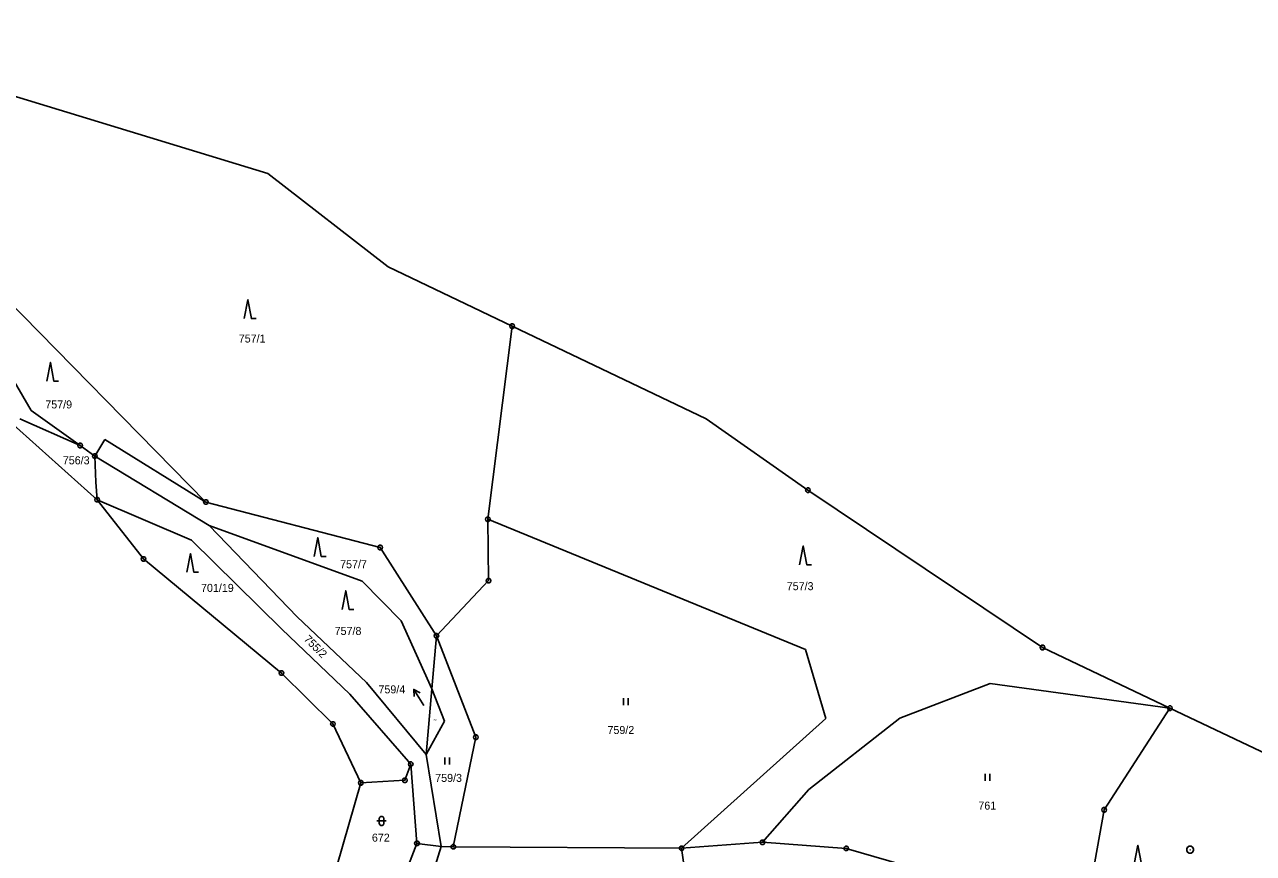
# Model space of a CAD drawing. Extents: x -694465 to -690527, y -983694 to -978978.
# Drawn here: x -691076.6 to -690815.5, y -980265.4 to -980089.3 of the extents above; entities that cross this region are included whole.
import ezdxf

# ---------------------------------------------------------------- set-up
doc = ezdxf.new("R2010")
doc.units = 0
for name, color, linetype in [('Vrstva 1', 7, 'Continuous'), ('Vrstva 16', 7, 'Continuous'), ('Vrstva 18', 7, 'Continuous'), ('Vrstva 24', 7, 'Continuous'), ('Vrstva 25', 7, 'Continuous'), ('Vrstva 29', 7, 'Continuous')]:
    doc.layers.add(name, color=color, linetype=linetype)

msp = doc.modelspace()

# ---------------------------------------------------------------- linework, layer by layer
at = {"layer": 'Vrstva 1'}
for points in [[(-691128.71, -980089.29), (-691024.9, -980120.92), (-690999.33, -980140.75), (-690972.96, -980153.35)], [(-691038.03, -980190.71), (-691084.1, -980143.85)], [(-691075.17, -980171.24), (-691087.12, -980150.83)], [(-690972.96, -980153.35), (-690978.14, -980194.38)], [(-690972.96, -980153.35), (-690931.76, -980173.05), (-690910.14, -980188.18)], [(-691064.75, -980178.72), (-691077.59, -980173.04)], [(-691064.75, -980178.72), (-691075.17, -980171.24)], [(-691079.61, -980173.65), (-691061.13, -980190.23)], [(-691061.63, -980180.95), (-691064.75, -980178.72)], [(-691061.63, -980180.95), (-691059.48, -980177.46)], [(-691059.48, -980177.46), (-691038.03, -980190.71)], [(-691037.36, -980195.69), (-691061.63, -980180.95)], [(-691061.63, -980180.95), (-691061.39, -980186.47)], [(-691061.39, -980186.47), (-691061.13, -980190.23)], [(-690910.14, -980188.18), (-690860.32, -980221.61), (-690833.23, -980234.5)], [(-691061.13, -980190.23), (-691051.29, -980202.8)], [(-691061.13, -980190.23), (-691041.09, -980198.84)], [(-691001, -980200.37), (-691038.03, -980190.71)], [(-690977.98, -980207.41), (-690978.14, -980194.38)], [(-690978.14, -980194.38), (-690910.64, -980222.03)], [(-691004.83, -980207.54), (-691037.36, -980195.69)], [(-691018.62, -980215.1), (-691037.36, -980195.69)], [(-691041.09, -980198.84), (-691021.93, -980217.7)], [(-690989.07, -980219.12), (-691001, -980200.37)], [(-691051.29, -980202.8), (-691021.99, -980227.04)], [(-690989.07, -980219.12), (-690977.98, -980207.41)], [(-690996.55, -980215.92), (-691004.83, -980207.54)], [(-691003.91, -980229.03), (-691018.62, -980215.1)], [(-691021.93, -980217.7), (-691007.46, -980231.54)], [(-690990.03, -980230.43), (-690996.55, -980215.92)], [(-690990.03, -980230.43), (-690989.07, -980219.12)], [(-690989.07, -980219.12), (-690980.68, -980240.68)], [(-690910.64, -980222.03), (-690906.34, -980236.71)], [(-691021.99, -980227.04), (-691011.05, -980237.85)], [(-690991.21, -980244.37), (-691003.91, -980229.03)], [(-690991.21, -980244.37), (-690990.03, -980230.43)], [(-690987.34, -980237.29), (-690990.03, -980230.43)], [(-690890.58, -980236.65), (-690871.45, -980229.28)], [(-690871.45, -980229.28), (-690833.23, -980234.5)], [(-691007.46, -980231.54), (-690994.52, -980246.41)], [(-690833.23, -980234.5), (-690847.21, -980256.1)], [(-690833.23, -980234.5), (-690805.65, -980247.61), (-690785.55, -980269.59)], [(-691011.05, -980237.85), (-691005.12, -980250.36)], [(-690991.21, -980244.37), (-690987.34, -980237.29)], [(-690906.34, -980236.71), (-690936.98, -980264.27)], [(-690909.95, -980251.78), (-690890.58, -980236.65)], [(-690980.68, -980240.68), (-690985.47, -980263.94)], [(-690994.52, -980246.41), (-690995.76, -980249.83)], [(-690994.52, -980246.41), (-690993.19, -980263.22)], [(-690988.08, -980263.92), (-690991.21, -980244.37)], [(-691005.12, -980250.36), (-691010.206, -980268.072)], [(-690995.76, -980249.83), (-691005.12, -980250.36)], [(-690919.8, -980263), (-690909.95, -980251.78)], [(-690847.21, -980256.1), (-690851.3, -980279)], [(-690993.19, -980263.22), (-690996.17, -980270.94)], [(-690993.19, -980263.22), (-690988.08, -980263.92)], [(-690989.33, -980267.98), (-690988.08, -980263.92)], [(-690985.47, -980263.94), (-690988.08, -980263.92)], [(-690936.98, -980264.27), (-690985.47, -980263.94)], [(-690919.8, -980263), (-690936.98, -980264.27)], [(-690936.98, -980264.27), (-690936.569, -980267.255)], [(-690902, -980264.3), (-690919.8, -980263)], [(-690851.3, -980279), (-690902, -980264.3)]]:
    msp.add_lwpolyline(points, dxfattribs=at)
at = {"layer": 'Vrstva 24'}
for points in [[(-690972.806, -980152.874), (-690972.556, -980153.056), (-690972.46, -980153.35), (-690972.556, -980153.644), (-690972.806, -980153.826), (-690973.114, -980153.826), (-690973.364, -980153.644), (-690973.46, -980153.35), (-690973.364, -980153.056), (-690973.114, -980152.874)], [(-690972.806, -980152.874), (-690972.556, -980153.056), (-690972.46, -980153.35), (-690972.556, -980153.644), (-690972.806, -980153.826), (-690973.114, -980153.826), (-690973.364, -980153.644), (-690973.46, -980153.35), (-690973.364, -980153.056), (-690973.114, -980152.874)], [(-691064.596, -980178.244), (-691064.346, -980178.426), (-691064.25, -980178.72), (-691064.346, -980179.014), (-691064.596, -980179.196), (-691064.904, -980179.196), (-691065.154, -980179.014), (-691065.25, -980178.72), (-691065.154, -980178.426), (-691064.904, -980178.244)], [(-691061.476, -980180.474), (-691061.226, -980180.656), (-691061.13, -980180.95), (-691061.226, -980181.244), (-691061.476, -980181.426), (-691061.784, -980181.426), (-691062.034, -980181.244), (-691062.13, -980180.95), (-691062.034, -980180.656), (-691061.784, -980180.474)], [(-690909.986, -980187.704), (-690909.736, -980187.886), (-690909.64, -980188.18), (-690909.736, -980188.474), (-690909.986, -980188.656), (-690910.294, -980188.656), (-690910.544, -980188.474), (-690910.64, -980188.18), (-690910.544, -980187.886), (-690910.294, -980187.704)], [(-690909.986, -980187.704), (-690909.736, -980187.886), (-690909.64, -980188.18), (-690909.736, -980188.474), (-690909.986, -980188.656), (-690910.294, -980188.656), (-690910.544, -980188.474), (-690910.64, -980188.18), (-690910.544, -980187.886), (-690910.294, -980187.704)], [(-690909.986, -980187.704), (-690909.736, -980187.886), (-690909.64, -980188.18), (-690909.736, -980188.474), (-690909.986, -980188.656), (-690910.294, -980188.656), (-690910.544, -980188.474), (-690910.64, -980188.18), (-690910.544, -980187.886), (-690910.294, -980187.704)], [(-691060.976, -980189.754), (-691060.726, -980189.936), (-691060.63, -980190.23), (-691060.726, -980190.524), (-691060.976, -980190.706), (-691061.284, -980190.706), (-691061.534, -980190.524), (-691061.63, -980190.23), (-691061.534, -980189.936), (-691061.284, -980189.754)], [(-691037.876, -980190.234), (-691037.626, -980190.416), (-691037.53, -980190.71), (-691037.626, -980191.004), (-691037.876, -980191.186), (-691038.184, -980191.186), (-691038.434, -980191.004), (-691038.53, -980190.71), (-691038.434, -980190.416), (-691038.184, -980190.234)], [(-690977.986, -980193.904), (-690977.736, -980194.086), (-690977.64, -980194.38), (-690977.736, -980194.674), (-690977.986, -980194.856), (-690978.294, -980194.856), (-690978.544, -980194.674), (-690978.64, -980194.38), (-690978.544, -980194.086), (-690978.294, -980193.904)], [(-691000.846, -980199.894), (-691000.596, -980200.076), (-691000.5, -980200.37), (-691000.596, -980200.664), (-691000.846, -980200.846), (-691001.154, -980200.846), (-691001.404, -980200.664), (-691001.5, -980200.37), (-691001.404, -980200.076), (-691001.154, -980199.894)], [(-691051.136, -980202.324), (-691050.886, -980202.506), (-691050.79, -980202.8), (-691050.886, -980203.094), (-691051.136, -980203.276), (-691051.444, -980203.276), (-691051.694, -980203.094), (-691051.79, -980202.8), (-691051.694, -980202.506), (-691051.444, -980202.324)], [(-690977.826, -980206.934), (-690977.576, -980207.116), (-690977.48, -980207.41), (-690977.576, -980207.704), (-690977.826, -980207.886), (-690978.134, -980207.886), (-690978.384, -980207.704), (-690978.48, -980207.41), (-690978.384, -980207.116), (-690978.134, -980206.934)], [(-690988.916, -980218.644), (-690988.666, -980218.826), (-690988.57, -980219.12), (-690988.666, -980219.414), (-690988.916, -980219.596), (-690989.224, -980219.596), (-690989.474, -980219.414), (-690989.57, -980219.12), (-690989.474, -980218.826), (-690989.224, -980218.644)], [(-690860.166, -980221.134), (-690859.916, -980221.316), (-690859.82, -980221.61), (-690859.916, -980221.904), (-690860.166, -980222.086), (-690860.474, -980222.086), (-690860.724, -980221.904), (-690860.82, -980221.61), (-690860.724, -980221.316), (-690860.474, -980221.134)], [(-691021.836, -980226.564), (-691021.586, -980226.746), (-691021.49, -980227.04), (-691021.586, -980227.334), (-691021.836, -980227.516), (-691022.144, -980227.516), (-691022.394, -980227.334), (-691022.49, -980227.04), (-691022.394, -980226.746), (-691022.144, -980226.564)], [(-690833.076, -980234.024), (-690832.826, -980234.206), (-690832.73, -980234.5), (-690832.826, -980234.794), (-690833.076, -980234.976), (-690833.384, -980234.976), (-690833.634, -980234.794), (-690833.73, -980234.5), (-690833.634, -980234.206), (-690833.384, -980234.024)], [(-691010.896, -980237.374), (-691010.646, -980237.556), (-691010.55, -980237.85), (-691010.646, -980238.144), (-691010.896, -980238.326), (-691011.204, -980238.326), (-691011.454, -980238.144), (-691011.55, -980237.85), (-691011.454, -980237.556), (-691011.204, -980237.374)], [(-690980.526, -980240.204), (-690980.276, -980240.386), (-690980.18, -980240.68), (-690980.276, -980240.974), (-690980.526, -980241.156), (-690980.834, -980241.156), (-690981.084, -980240.974), (-690981.18, -980240.68), (-690981.084, -980240.386), (-690980.834, -980240.204)], [(-690994.366, -980245.934), (-690994.116, -980246.116), (-690994.02, -980246.41), (-690994.116, -980246.704), (-690994.366, -980246.886), (-690994.674, -980246.886), (-690994.924, -980246.704), (-690995.02, -980246.41), (-690994.924, -980246.116), (-690994.674, -980245.934)], [(-691004.966, -980249.884), (-691004.716, -980250.066), (-691004.62, -980250.36), (-691004.716, -980250.654), (-691004.966, -980250.836), (-691005.274, -980250.836), (-691005.524, -980250.654), (-691005.62, -980250.36), (-691005.524, -980250.066), (-691005.274, -980249.884)], [(-690995.606, -980249.354), (-690995.356, -980249.536), (-690995.26, -980249.83), (-690995.356, -980250.124), (-690995.606, -980250.306), (-690995.914, -980250.306), (-690996.164, -980250.124), (-690996.26, -980249.83), (-690996.164, -980249.536), (-690995.914, -980249.354)], [(-690847.056, -980255.624), (-690846.806, -980255.806), (-690846.71, -980256.1), (-690846.806, -980256.394), (-690847.056, -980256.576), (-690847.364, -980256.576), (-690847.614, -980256.394), (-690847.71, -980256.1), (-690847.614, -980255.806), (-690847.364, -980255.624)], [(-690993.036, -980262.744), (-690992.786, -980262.926), (-690992.69, -980263.22), (-690992.786, -980263.514), (-690993.036, -980263.696), (-690993.344, -980263.696), (-690993.594, -980263.514), (-690993.69, -980263.22), (-690993.594, -980262.926), (-690993.344, -980262.744)], [(-690985.316, -980263.464), (-690985.066, -980263.646), (-690984.97, -980263.94), (-690985.066, -980264.234), (-690985.316, -980264.416), (-690985.624, -980264.416), (-690985.874, -980264.234), (-690985.97, -980263.94), (-690985.874, -980263.646), (-690985.624, -980263.464)], [(-690936.826, -980263.794), (-690936.576, -980263.976), (-690936.48, -980264.27), (-690936.576, -980264.564), (-690936.826, -980264.746), (-690937.134, -980264.746), (-690937.384, -980264.564), (-690937.48, -980264.27), (-690937.384, -980263.976), (-690937.134, -980263.794)], [(-690919.646, -980262.524), (-690919.396, -980262.706), (-690919.3, -980263), (-690919.396, -980263.294), (-690919.646, -980263.476), (-690919.954, -980263.476), (-690920.204, -980263.294), (-690920.3, -980263), (-690920.204, -980262.706), (-690919.954, -980262.524)], [(-690901.846, -980263.824), (-690901.596, -980264.006), (-690901.5, -980264.3), (-690901.596, -980264.594), (-690901.846, -980264.776), (-690902.154, -980264.776), (-690902.404, -980264.594), (-690902.5, -980264.3), (-690902.404, -980264.006), (-690902.154, -980263.824)], [(-690828.746, -980263.846), (-690828.41, -980264.04), (-690828.216, -980264.376), (-690828.216, -980264.764), (-690828.41, -980265.1), (-690828.746, -980265.294), (-690829.134, -980265.294), (-690829.47, -980265.1), (-690829.664, -980264.764), (-690829.664, -980264.376), (-690829.47, -980264.04), (-690829.134, -980263.846)]]:
    msp.add_lwpolyline(points, close=True, dxfattribs=at)
for points in [[(-690973.079, -980153.35), (-690972.84, -980153.35)], [(-690973.079, -980153.35), (-690972.84, -980153.35)], [(-691064.869, -980178.72), (-691064.63, -980178.72)], [(-691061.749, -980180.95), (-691061.51, -980180.95)], [(-690910.259, -980188.18), (-690910.02, -980188.18)], [(-690910.259, -980188.18), (-690910.02, -980188.18)], [(-690910.259, -980188.18), (-690910.02, -980188.18)], [(-691061.249, -980190.23), (-691061.01, -980190.23)], [(-691038.149, -980190.71), (-691037.91, -980190.71)], [(-690978.259, -980194.38), (-690978.02, -980194.38)], [(-691001.119, -980200.37), (-691000.88, -980200.37)], [(-691051.409, -980202.8), (-691051.17, -980202.8)], [(-690978.099, -980207.41), (-690977.86, -980207.41)], [(-690989.189, -980219.12), (-690988.95, -980219.12)], [(-690860.439, -980221.61), (-690860.2, -980221.61)], [(-691022.109, -980227.04), (-691021.87, -980227.04)], [(-690833.349, -980234.5), (-690833.11, -980234.5)], [(-691011.169, -980237.85), (-691010.93, -980237.85)], [(-690980.799, -980240.68), (-690980.56, -980240.68)], [(-690994.639, -980246.41), (-690994.4, -980246.41)], [(-691005.239, -980250.36), (-691005, -980250.36)], [(-690995.879, -980249.83), (-690995.64, -980249.83)], [(-690847.329, -980256.1), (-690847.09, -980256.1)], [(-690993.309, -980263.22), (-690993.07, -980263.22)], [(-690985.589, -980263.94), (-690985.35, -980263.94)], [(-690937.099, -980264.27), (-690936.86, -980264.27)], [(-690919.919, -980263), (-690919.68, -980263)], [(-690902.119, -980264.3), (-690901.88, -980264.3)], [(-690828.99, -980264.57), (-690828.89, -980264.57)]]:
    msp.add_lwpolyline(points, dxfattribs=at)
at = {"layer": 'Vrstva 25'}
for points in [[(-691029.87, -980151.75), (-691029.12, -980147.75), (-691028.37, -980151.75), (-691027.37, -980151.75)], [(-691071.83, -980165.06), (-691071.08, -980161.06), (-691070.33, -980165.06), (-691069.33, -980165.06)], [(-691015.02, -980202.26), (-691014.27, -980198.26), (-691013.52, -980202.26), (-691012.52, -980202.26)], [(-691042.08, -980205.65), (-691041.33, -980201.65), (-691040.58, -980205.65), (-691039.58, -980205.65)], [(-690911.9, -980204.04), (-690911.15, -980200.04), (-690910.4, -980204.04), (-690909.4, -980204.04)], [(-691009.08, -980213.55), (-691008.33, -980209.55), (-691007.58, -980213.55), (-691006.58, -980213.55)], [(-690949.35, -980232.38), (-690949.35, -980233.88)], [(-690948.35, -980233.88), (-690948.35, -980232.38)], [(-690987.27, -980244.95), (-690987.27, -980246.45)], [(-690986.27, -980246.45), (-690986.27, -980244.95)], [(-690872.51, -980248.44), (-690872.51, -980249.94)], [(-690871.51, -980249.94), (-690871.51, -980248.44)], [(-691001.71, -980258.46), (-690999.71, -980258.46)], [(-690840.8, -980267.63), (-690840.05, -980263.63), (-690839.3, -980267.63), (-690838.3, -980267.63)]]:
    msp.add_lwpolyline(points, dxfattribs=at)
msp.add_lwpolyline([(-691001.21, -980257.96), (-691001.115, -980257.666), (-691000.865, -980257.484), (-691000.555, -980257.484), (-691000.305, -980257.666), (-691000.21, -980257.96), (-691000.21, -980258.96), (-691000.305, -980259.254), (-691000.555, -980259.436), (-691000.865, -980259.436), (-691001.115, -980259.254), (-691001.21, -980258.96)], close=True, dxfattribs=at)
at = {"layer": 'Vrstva 29'}
for points in [[(-690991.76, -980233.91), (-690993.868, -980230.51), (-690993.82, -980232.01)], [(-690992.545, -980231.22), (-690993.868, -980230.51)]]:
    msp.add_lwpolyline(points, dxfattribs=at)

# ---------------------------------------------------------------- texts
at = {"layer": 'Vrstva 16'}
msp.add_text('759/4', height=1.7, dxfattribs=at).set_placement((-691001.375, -980231.36))
at = {"layer": 'Vrstva 18'}
for s, height, p in [('757/1', 1.7, (-691031.053, -980156.83)), ('757/9', 1.7, (-691072.153, -980170.83)), ('756/3', 1.7, (-691068.433, -980182.7)), ('757/7', 1.7, (-691009.52, -980204.78)), ('701/19', 1.7, (-691039.073, -980209.8)), ('757/3', 1.7, (-690914.637, -980209.44)), ('757/8', 1.7, (-691010.683, -980218.95)), ('759/4', 0.2, (-690989.752, -980237.1)), ('759/2', 1.7, (-690952.724, -980240)), ('759/3', 1.7, (-690989.323, -980250.17)), ('761', 1.7, (-690873.936, -980256.06)), ('672', 1.7, (-691002.768, -980262.86))]:
    msp.add_text(s, height=height, dxfattribs=at).set_placement(p)
msp.add_text('755/2', height=1.7, rotation=315.01219, dxfattribs=at).set_placement((-691017.348, -980219.993))

doc.saveas('drawing.dxf')
